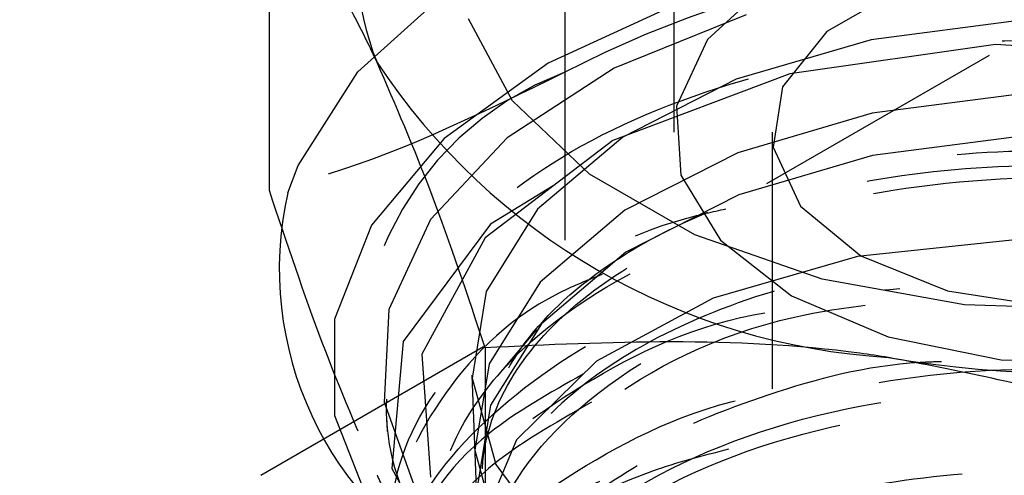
# Model space of a CAD drawing. Header units: inches. Extents: x 1907 to 2452, y -210 to -54.
# Tile 447 of 656: x 2004.317 to 2004.7, y -203.077 to -202.9. Entities that reach past the tile are written whole.
import ezdxf

# ---------------------------------------------------------------- set-up
doc = ezdxf.new("R2010")
doc.units = ezdxf.units.IN
doc.header["$LTSCALE"] = 0.5
doc.header["$MEASUREMENT"] = 0
doc.linetypes.add('HIDDEN', pattern=[0.22499999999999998, 0.15, -0.075])
doc.layers.add('SID-M-H', color=4, linetype='HIDDEN')
doc.layers.add('SID-M-S', color=105, linetype='Continuous')

msp = doc.modelspace()

# ---------------------------------------------------------------- linework, layer by layer
at = {"layer": 'SID-M-H'}
for p, q in [((2013.700652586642, -197.7140511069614), (2004.589509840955, -202.973801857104)), ((2004.528791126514, -201.2855048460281), (2004.528791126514, -203.3268568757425)), ((2004.571217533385, -202.6621672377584), (2004.571217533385, -202.9434559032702)), ((2004.609034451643, -202.8846187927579), (2004.584254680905, -202.9073851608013)), ((2004.448254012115, -202.9200207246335), (2004.484550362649, -202.8872393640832)), ((2004.659722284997, -202.887603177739), (2004.630717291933, -202.9043474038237)), ((2004.573120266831, -202.8932693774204), (2004.522329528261, -202.9166519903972)), ((2004.599325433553, -202.8978806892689), (2004.547972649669, -202.9186385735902)), ((2004.705362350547, -202.9000778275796), (2004.647901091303, -202.907492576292)), ((2004.630717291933, -202.9043474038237), (2004.61338180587, -202.9258086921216)), ((2004.584254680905, -202.9073851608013), (2004.572200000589, -202.933356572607)), ((2004.647901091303, -202.907492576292), (2004.59543928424, -202.9229238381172)), ((2004.696234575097, -202.9094284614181), (2004.616211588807, -202.9207592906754)), ((2004.778503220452, -202.9139687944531), (2004.696234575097, -202.9094284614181)), ((2004.425013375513, -202.9565400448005), (2004.448254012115, -202.9200207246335)), ((2004.522329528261, -202.9166519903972), (2004.48182526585, -202.9459728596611)), ((2004.547972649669, -202.9186385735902), (2004.506296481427, -202.9456736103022)), ((2004.616211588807, -202.9207592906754), (2004.547434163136, -202.9467639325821)), ((2004.59543928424, -202.9229238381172), (2004.551273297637, -202.9454020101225)), ((2004.61338180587, -202.9258086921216), (2004.609806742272, -202.9493984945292)), ((2004.705463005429, -202.9287426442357), (2004.648263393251, -202.9361236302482)), ((2004.572200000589, -202.933356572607), (2004.573941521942, -202.9602253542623)), ((2004.648263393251, -202.9361236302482), (2004.596040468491, -202.9514846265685)), ((2004.48182526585, -202.9459728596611), (2004.453638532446, -202.9797617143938)), ((2004.506296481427, -202.9456736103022), (2004.476543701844, -202.977528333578)), ((2004.547434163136, -202.9467639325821), (2004.497778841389, -202.9845806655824)), ((2004.551273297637, -202.9454020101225), (2004.518178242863, -202.9735147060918)), ((2004.609357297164, -202.9434559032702), (2004.609357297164, -203.2408182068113)), ((2004.705520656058, -202.9451605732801), (2004.648470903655, -202.9525222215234)), ((2004.609806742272, -202.9493984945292), (2004.62042330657, -202.9722715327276)), ((2004.413719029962, -202.9514300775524), (2004.413719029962, -202.9660285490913)), ((2004.596040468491, -202.9514846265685), (2004.552075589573, -202.973860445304)), ((2004.648470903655, -202.9525222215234), (2004.596384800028, -202.9678429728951)), ((2004.421022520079, -202.9671652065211), (2004.425013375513, -202.9565400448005)), ((2004.573941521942, -202.9602253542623), (2004.58932450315, -202.9856040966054)), ((2004.524243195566, -202.9644258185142), (2004.499829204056, -202.979372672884)), ((2004.596384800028, -202.9678429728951), (2004.552535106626, -202.9901601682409)), ((2004.518178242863, -202.9735147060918), (2004.498233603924, -203.0054955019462)), ((2004.552075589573, -202.973860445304), (2004.519131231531, -203.0018451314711)), ((2004.62042330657, -202.9722715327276), (2004.643950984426, -202.9916689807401)), ((2004.476543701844, -202.977528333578), (2004.460318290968, -203.0124854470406)), ((2004.453638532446, -202.9797617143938), (2004.43918272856, -203.0163242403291)), ((2004.499829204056, -202.979372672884), (2004.465945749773, -203.0250162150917)), ((2004.497778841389, -202.9845806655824), (2004.473096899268, -203.0299791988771)), ((2004.705142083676, -202.9852633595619), (2004.642528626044, -202.9919291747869)), ((2004.58932450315, -202.9856040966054), (2004.616982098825, -203.0072377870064)), ((2004.552535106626, -202.9901601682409), (2004.519677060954, -203.0180715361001)), ((2004.642528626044, -202.9919291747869), (2004.586395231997, -203.0081866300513)), ((2004.643950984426, -202.9916689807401), (2004.67755199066, -203.0052512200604)), ((2004.519131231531, -203.0018451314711), (2004.499277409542, -203.0336803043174)), ((2004.498233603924, -203.0054955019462), (2004.492692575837, -203.0393349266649)), ((2004.586395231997, -203.0081866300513), (2004.541054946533, -203.0326439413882)), ((2004.616982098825, -203.0072377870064), (2004.654456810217, -203.0232041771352)), ((2004.67755199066, -203.0052512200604), (2004.717173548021, -203.0113800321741)), ((2004.460318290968, -203.0124854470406), (2004.4584949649, -203.0486604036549)), ((2004.43918272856, -203.0163242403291), (2004.43918272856, -203.0538270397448)), ((2004.519677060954, -203.0180715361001), (2004.499875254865, -203.0498233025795)), ((2004.517752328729, -203.020303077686), (2004.502443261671, -203.0384721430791)), ((2004.654456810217, -203.0232041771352), (2004.698418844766, -203.0320845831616)), ((2004.497140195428, -203.0271257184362), (2003.81169238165, -203.4228263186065)), ((2004.465945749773, -203.0250162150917), (2004.461544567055, -203.0744422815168)), ((2004.473096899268, -203.0299791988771), (2004.476526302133, -203.077814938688)), ((2004.499277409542, -203.0336803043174), (2004.493761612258, -203.0673656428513)), ((2004.541054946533, -203.0326439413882), (2004.50999492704, -203.0632790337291)), ((2004.698418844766, -203.0320845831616), (2004.744961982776, -203.0330899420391)), ((2004.49263358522, -203.0380604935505), (2004.494315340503, -203.0821550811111)), ((2004.492692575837, -203.0393349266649), (2004.501903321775, -203.0729067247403)), ((2004.4584949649, -203.0486604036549), (2004.47117201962, -203.0841030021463)), ((2004.499875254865, -203.0498233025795), (2004.49437390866, -203.0834203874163)), ((2004.43918272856, -203.0538270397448), (2004.453638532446, -203.0903895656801)), ((2004.459472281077, -203.0543361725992), (2004.459687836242, -203.059998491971)), ((2004.50999492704, -203.0632790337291), (2004.495608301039, -203.097594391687)), ((2004.493761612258, -203.0673656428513), (2004.502930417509, -203.1007845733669)), ((2004.501903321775, -203.0729067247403), (2004.525287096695, -203.1041014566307)), ((2004.461544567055, -203.0744422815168), (2004.48714250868, -203.121802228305))]:
    msp.add_line(p, q, dxfattribs=at)
for centre, radius, start, end in [((2004.726990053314, -203.303761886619), 0.4318074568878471, 80.22890302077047, 117.357174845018), ((2004.572358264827, -203.0359027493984), 0.1236703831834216, 110.7420751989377, 199.4610019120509)]:
    msp.add_arc(centre, radius, start, end, dxfattribs=at)
for points, knots in [([(2004.643398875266, -202.8334371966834), (2004.614208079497, -202.8587006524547), (2004.576329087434, -202.8914833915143), (2004.537471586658, -202.9148814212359), (2004.528558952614, -202.9202481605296)], [0, 0, 0, 0, 0.7706328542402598, 1, 1, 1, 1]), ([(2004.886729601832, -203.1599830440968), (2004.860608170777, -203.169741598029), (2004.808365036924, -203.1892588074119), (2004.716097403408, -203.1976117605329), (2004.626459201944, -203.1891702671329), (2004.547946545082, -203.1638930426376), (2004.489849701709, -203.1252641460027), (2004.458597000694, -203.0778375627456), (2004.457729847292, -203.0272740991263), (2004.487316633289, -202.9795535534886), (2004.543997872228, -202.9403389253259), (2004.62135443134, -202.9143266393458), (2004.710638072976, -202.9047198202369), (2004.801759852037, -202.9128669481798), (2004.884430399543, -202.9381111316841), (2004.949321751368, -202.9778656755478), (2004.989119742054, -203.0279072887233), (2004.999348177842, -203.082854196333), (2004.978872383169, -203.1367744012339), (2004.930025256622, -203.1838557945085), (2004.858341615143, -203.2190624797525), (2004.771930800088, -203.2387025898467), (2004.68056016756, -203.240845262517), (2004.594547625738, -203.2255335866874), (2004.523609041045, -203.1947927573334), (2004.475713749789, -203.1523463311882), (2004.456364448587, -203.1033948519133), (2004.467311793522, -203.0532806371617), (2004.50884299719, -203.0096707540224), (2004.553760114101, -202.9817090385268), (2004.586244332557, -202.9744978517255), (2004.591330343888, -202.9733688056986)], [0, 0, 0, 0, 0.03563839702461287, 0.0712771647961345, 0.1068988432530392, 0.1425082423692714, 0.1781053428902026, 0.2136901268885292, 0.2492625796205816, 0.2848226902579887, 0.3203704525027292, 0.3559058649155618, 0.3914289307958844, 0.4269396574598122, 0.4624380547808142, 0.4979241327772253, 0.5333979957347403, 0.5688597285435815, 0.6043092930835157, 0.6397466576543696, 0.675171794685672, 0.710584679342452, 0.7459852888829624, 0.7813736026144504, 0.8167496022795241, 0.8521132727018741, 0.8874646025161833, 0.9228035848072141, 0.9581302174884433, 0.9934445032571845, 1, 1, 1, 1]), ([(2004.528558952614, -202.9202481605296), (2004.497760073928, -202.935423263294), (2004.458880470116, -202.9545798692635), (2004.421490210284, -202.9640585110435), (2004.413719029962, -202.9660285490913)], [0, 0, 0, 0, 0.7921603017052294, 1, 1, 1, 1]), ([(2004.566633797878, -203.2460773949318), (2004.590541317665, -203.252936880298), (2004.638362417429, -203.266657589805), (2004.723944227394, -203.2696727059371), (2004.80997015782, -203.2571222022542), (2004.887250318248, -203.227650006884), (2004.944483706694, -203.1852165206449), (2004.97564020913, -203.1344493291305), (2004.977691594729, -203.0809273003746), (2004.951050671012, -203.0304361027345), (2004.899394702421, -202.98820634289), (2004.829364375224, -202.9587233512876), (2004.762072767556, -202.9461132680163), (2004.721772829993, -202.9457345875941), (2004.708331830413, -202.9456082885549)], [0, 0, 0, 0, 0.08521701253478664, 0.1704556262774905, 0.2619377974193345, 0.3524491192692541, 0.4419558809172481, 0.5304733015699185, 0.6180159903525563, 0.7045925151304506, 0.7901489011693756, 0.8746804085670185, 0.9582028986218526, 0.9999999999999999, 0.9999999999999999, 0.9999999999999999, 0.9999999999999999]), ([(2004.603785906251, -203.178404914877), (2004.598685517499, -203.1766264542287), (2004.574690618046, -203.1682596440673), (2004.538070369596, -203.1481412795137), (2004.50594038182, -203.1149825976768), (2004.493126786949, -203.077877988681), (2004.500658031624, -203.0403585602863), (2004.52788421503, -203.0058359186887), (2004.572421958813, -202.9774998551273), (2004.630392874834, -202.9579897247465), (2004.696753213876, -202.9491796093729), (2004.765734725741, -202.9520124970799), (2004.83134512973, -202.9664197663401), (2004.887889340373, -202.9913284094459), (2004.930461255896, -203.0247514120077), (2004.955378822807, -203.0639736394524), (2004.96046811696, -203.1057403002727), (2004.945383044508, -203.1467181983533), (2004.911144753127, -203.1831216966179), (2004.865359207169, -203.2113678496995), (2004.828019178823, -203.2219181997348), (2004.81156978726, -203.2265659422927)], [0, 0, 0, 0, 0.01499250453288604, 0.07053259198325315, 0.1260529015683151, 0.1815533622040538, 0.2370339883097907, 0.2924948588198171, 0.3479360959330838, 0.4033578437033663, 0.4587602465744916, 0.5141434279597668, 0.5695074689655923, 0.6248523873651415, 0.6801781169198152, 0.7354844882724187, 0.7907713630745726, 0.8460385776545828, 0.9012859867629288, 0.956513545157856, 1, 1, 1, 1]), ([(2004.638708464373, -203.1923539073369), (2004.621464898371, -203.1882624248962), (2004.583540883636, -203.1792639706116), (2004.538357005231, -203.1536082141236), (2004.506117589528, -203.1206424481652), (2004.493353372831, -203.0835315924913), (2004.500867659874, -203.0460606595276), (2004.528071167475, -203.0115691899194), (2004.572566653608, -202.9832624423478), (2004.630483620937, -202.9637723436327), (2004.69678195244, -202.954972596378), (2004.765698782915, -202.9578047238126), (2004.83124850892, -202.9722010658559), (2004.887737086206, -202.9970865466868), (2004.930279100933, -203.0304873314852), (2004.95513593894, -203.0696485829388), (2004.96035962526, -203.1114760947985), (2004.944769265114, -203.1520521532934), (2004.916770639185, -203.1847928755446), (2004.88917020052, -203.1996249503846), (2004.878791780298, -203.2052021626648)], [0, 0, 0, 0, 0.04794507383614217, 0.1054462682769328, 0.1629269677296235, 0.2203870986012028, 0.2778266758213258, 0.3352457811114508, 0.3926445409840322, 0.4500231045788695, 0.5073816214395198, 0.5647202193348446, 0.6220389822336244, 0.6793379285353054, 0.736616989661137, 0.7938759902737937, 0.8511147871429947, 0.9083332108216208, 0.965531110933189, 0.9999999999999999, 0.9999999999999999, 0.9999999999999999, 0.9999999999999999]), ([(2004.871913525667, -202.9738464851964), (2004.891327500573, -202.9848115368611), (2004.930152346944, -203.0067398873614), (2004.961685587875, -203.0515699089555), (2004.968423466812, -203.0994924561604), (2004.947882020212, -203.1465594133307), (2004.902504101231, -203.187348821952), (2004.842108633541, -203.2150958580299), (2004.771342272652, -203.2315391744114), (2004.694966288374, -203.2354600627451), (2004.614979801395, -203.2236871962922), (2004.546864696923, -203.1973599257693), (2004.49829192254, -203.1594317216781), (2004.474919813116, -203.1142325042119), (2004.479643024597, -203.0669525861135), (2004.512222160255, -203.0230722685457), (2004.569282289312, -202.9877429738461), (2004.644675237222, -202.965207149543), (2004.730120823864, -202.9583100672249), (2004.811794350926, -202.9677005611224), (2004.881342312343, -202.9897916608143), (2004.938462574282, -203.0224317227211), (2004.979032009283, -203.0664376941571), (2004.993937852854, -203.1186803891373), (2004.979130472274, -203.1712726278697), (2004.935803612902, -203.2181119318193), (2004.870483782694, -203.2547905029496), (2004.815976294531, -203.2670523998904), (2004.789488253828, -203.2730110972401)], [0, 0, 0, 0, 0.03705465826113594, 0.0741033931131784, 0.1113881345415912, 0.1488763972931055, 0.1865661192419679, 0.2244550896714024, 0.2534899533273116, 0.2919330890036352, 0.3303830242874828, 0.369043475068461, 0.4079119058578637, 0.4469863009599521, 0.4862645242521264, 0.5257443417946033, 0.5654234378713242, 0.6053026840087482, 0.6453914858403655, 0.6856888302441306, 0.7200148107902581, 0.7543377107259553, 0.7951972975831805, 0.8362508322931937, 0.8775075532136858, 0.9189650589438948, 0.960620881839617, 0.9999999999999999, 0.9999999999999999, 0.9999999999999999, 0.9999999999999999]), ([(2004.413719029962, -202.9660285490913), (2004.420545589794, -202.9864701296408), (2004.434323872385, -203.0277280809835), (2004.448567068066, -203.0605469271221), (2004.455753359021, -203.0771054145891)], [0, 0, 0, 0, 0.4954579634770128, 1, 1, 1, 1]), ([(2004.840938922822, -202.9730668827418), (2004.864378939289, -202.9813875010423), (2004.914003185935, -202.9990028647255), (2004.966505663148, -203.0426589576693), (2004.995122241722, -203.094687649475), (2004.993167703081, -203.1496879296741), (2004.961302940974, -203.2012438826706), (2004.903034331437, -203.2439402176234), (2004.824989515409, -203.2732031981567), (2004.735986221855, -203.2860223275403), (2004.646084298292, -203.2812353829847), (2004.565432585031, -203.259667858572), (2004.503139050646, -203.2240540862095), (2004.466194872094, -203.1786547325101), (2004.458863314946, -203.1290483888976), (2004.481541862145, -203.0804786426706), (2004.533175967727, -203.0410751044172), (2004.579968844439, -203.0177853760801), (2004.609231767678, -203.0134560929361), (2004.610162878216, -203.0133183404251)], [0, 0, 0, 0, 0.05633219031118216, 0.1192594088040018, 0.1821649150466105, 0.2450486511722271, 0.3079105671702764, 0.3707506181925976, 0.4335687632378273, 0.4963649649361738, 0.5591391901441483, 0.6218914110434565, 0.6846216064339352, 0.7473297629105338, 0.8100158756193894, 0.8726799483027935, 0.9353219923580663, 0.9979420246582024, 1, 1, 1, 1]), ([(2004.543344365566, -202.9988740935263), (2004.538981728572, -203.0006057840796), (2004.51069923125, -203.0118321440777), (2004.478790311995, -203.0448304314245), (2004.456496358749, -203.0926149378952), (2004.466492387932, -203.1427239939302), (2004.5054752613, -203.1877407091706), (2004.569656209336, -203.2227069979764), (2004.65165250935, -203.2432894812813), (2004.742271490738, -203.2469076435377), (2004.831269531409, -203.2328672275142), (2004.908660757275, -203.2024364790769), (2004.967027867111, -203.157710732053), (2004.998166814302, -203.1020431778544), (2004.992201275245, -203.0446551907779), (2004.970725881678, -203.0041282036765), (2004.946878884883, -202.9884579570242), (2004.943498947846, -202.9862369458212)], [0, 0, 0, 0, 0.01347399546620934, 0.08735043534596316, 0.1612524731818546, 0.235180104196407, 0.3091333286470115, 0.3831121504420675, 0.4571165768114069, 0.5311466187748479, 0.6052022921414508, 0.6792836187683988, 0.7533906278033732, 0.8334758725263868, 0.913560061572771, 0.9877484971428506, 1, 1, 1, 1]), ([(2004.840012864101, -203.2593856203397), (2004.854955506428, -203.2536411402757), (2004.888309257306, -203.2408187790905), (2004.926654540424, -203.2112771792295), (2004.953287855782, -203.1752262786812), (2004.962340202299, -203.1360332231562), (2004.953440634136, -203.0968823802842), (2004.927170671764, -203.060541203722), (2004.885559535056, -203.0296747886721), (2004.831784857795, -203.0064998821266), (2004.769968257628, -202.9926523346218), (2004.704849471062, -202.9890508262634), (2004.641424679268, -202.9958290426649), (2004.584566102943, -203.012322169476), (2004.538633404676, -203.0371247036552), (2004.507193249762, -203.068172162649), (2004.492541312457, -203.1029950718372), (2004.49628613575, -203.1385502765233), (2004.515382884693, -203.1710843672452), (2004.540001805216, -203.1880945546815), (2004.551318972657, -203.1959140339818)], [0, 0, 0, 0, 0.04584025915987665, 0.1023208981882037, 0.1588197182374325, 0.215336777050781, 0.2718721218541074, 0.3284257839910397, 0.3849977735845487, 0.4415880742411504, 0.4981966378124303, 0.5548233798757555, 0.6114682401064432, 0.6681311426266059, 0.724812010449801, 0.7815108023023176, 0.838227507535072, 0.8949621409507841, 0.9517147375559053, 1, 1, 1, 1]), ([(2004.830544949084, -203.0025795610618), (2004.831904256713, -203.0028088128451), (2004.862205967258, -203.0079192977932), (2004.911952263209, -203.0331474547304), (2004.967727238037, -203.0758922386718), (2004.99533902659, -203.1286721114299), (2004.9929574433, -203.1834230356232), (2004.960531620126, -203.234863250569), (2004.901833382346, -203.2772849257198), (2004.823483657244, -203.3062178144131), (2004.734348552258, -203.3186602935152), (2004.64449806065, -203.3134920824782), (2004.564074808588, -203.2915729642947), (2004.502158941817, -203.2556674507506), (2004.465700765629, -203.2100616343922), (2004.458903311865, -203.1603434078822), (2004.482127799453, -203.1117833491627), (2004.534171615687, -203.0724213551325), (2004.581831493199, -203.0491386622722), (2004.611796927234, -203.0448474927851), (2004.613335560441, -203.0446271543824)], [0, 0, 0, 0, 0.00292440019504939, 0.06519078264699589, 0.1274355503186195, 0.1896586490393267, 0.2518611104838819, 0.3140430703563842, 0.3762041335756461, 0.4383439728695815, 0.5004623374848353, 0.5625590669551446, 0.6246342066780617, 0.6866888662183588, 0.7487229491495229, 0.8107360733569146, 0.8727279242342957, 0.9346982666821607, 0.9966469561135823, 1, 1, 1, 1]), ([(2004.636242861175, -203.2299142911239), (2004.624910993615, -203.2276717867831), (2004.592539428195, -203.2212656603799), (2004.541586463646, -203.1955510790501), (2004.498119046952, -203.1515056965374), (2004.494421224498, -203.0940229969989), (2004.53636017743, -203.0431939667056), (2004.597899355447, -203.0102185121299), (2004.645049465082, -203.0057031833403), (2004.659079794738, -203.0043595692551)], [0, 0, 0, 0, 0.06620528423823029, 0.1891275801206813, 0.3725924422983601, 0.5559601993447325, 0.739230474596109, 0.9224035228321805, 1, 1, 1, 1]), ([(2004.566633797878, -203.2460773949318), (2004.55262911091, -203.2396106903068), (2004.5159169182, -203.2226587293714), (2004.475181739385, -203.1848616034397), (2004.456188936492, -203.1359335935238), (2004.467779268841, -203.0857622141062), (2004.509708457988, -203.0421527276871), (2004.556261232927, -203.0138957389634), (2004.590334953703, -203.006560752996), (2004.596855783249, -203.0051570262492)], [0, 0, 0, 0, 0.1054324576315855, 0.276382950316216, 0.4472748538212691, 0.6181076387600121, 0.7888810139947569, 0.959597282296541, 1, 1, 1, 1]), ([(2004.539083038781, -203.0486122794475), (2004.524740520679, -203.0568195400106), (2004.489941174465, -203.0767328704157), (2004.463416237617, -203.1196854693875), (2004.460763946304, -203.169138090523), (2004.488996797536, -203.2164748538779), (2004.543941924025, -203.2555466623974), (2004.619689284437, -203.2818070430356), (2004.707633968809, -203.2919715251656), (2004.797883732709, -203.284615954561), (2004.880244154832, -203.2602860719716), (2004.945450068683, -203.2214198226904), (2004.986015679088, -203.1721959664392), (2004.997782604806, -203.1175915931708), (2004.977776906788, -203.0645885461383), (2004.943609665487, -203.0254455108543), (2004.911255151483, -203.0102419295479), (2004.902721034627, -203.0062316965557)], [0, 0, 0, 0, 0.04976622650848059, 0.1207481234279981, 0.1917547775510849, 0.262786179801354, 0.3338423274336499, 0.4049232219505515, 0.4760288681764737, 0.5471592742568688, 0.6183144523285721, 0.6894944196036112, 0.7606991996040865, 0.8319288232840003, 0.903183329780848, 0.9744627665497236, 1, 1, 1, 1]), ([(2004.551331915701, -203.2031750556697), (2004.533287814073, -203.1880049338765), (2004.496786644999, -203.1573174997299), (2004.495100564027, -203.0996140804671), (2004.536233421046, -203.0487181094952), (2004.603754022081, -203.0140857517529), (2004.657846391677, -203.0094070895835), (2004.678645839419, -203.0076080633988)], [0, 0, 0, 0, 0.212522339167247, 0.4299085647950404, 0.6471791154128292, 0.864334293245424, 0.9999999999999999, 0.9999999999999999, 0.9999999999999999, 0.9999999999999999]), ([(2004.833986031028, -203.0187951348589), (2004.8440191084, -203.021100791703), (2004.882110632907, -203.0298544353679), (2004.93414611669, -203.0610190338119), (2004.979815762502, -203.1078475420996), (2004.996203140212, -203.1617914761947), (2004.982438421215, -203.2157000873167), (2004.939839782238, -203.2641179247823), (2004.873306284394, -203.3017617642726), (2004.790348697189, -203.3246894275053), (2004.700350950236, -203.3305913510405), (2004.613476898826, -203.3190886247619), (2004.53953997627, -203.2917733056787), (2004.48685621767, -203.2519932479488), (2004.461445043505, -203.2046098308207), (2004.465835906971, -203.1549342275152), (2004.500706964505, -203.1100444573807), (2004.54592271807, -203.0789047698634), (2004.582432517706, -203.0694255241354), (2004.592527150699, -203.0668045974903)], [0, 0, 0, 0, 0.02277413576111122, 0.08646415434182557, 0.1501320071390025, 0.2137776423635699, 0.2774010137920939, 0.3410020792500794, 0.40458080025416, 0.4681371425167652, 0.5316710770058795, 0.5951825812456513, 0.6586716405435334, 0.7221382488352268, 0.7855824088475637, 0.849004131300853, 0.9124034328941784, 0.9757803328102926, 1, 1, 1, 1]), ([(2004.542199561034, -203.0795574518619), (2004.534565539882, -203.082970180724), (2004.504112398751, -203.0965840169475), (2004.473570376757, -203.1323989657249), (2004.45769621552, -203.1808847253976), (2004.473654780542, -203.2301763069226), (2004.51788184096, -203.2733541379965), (2004.585885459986, -203.3055680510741), (2004.669881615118, -203.3228301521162), (2004.76044042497, -203.3229344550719), (2004.847337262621, -203.3055861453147), (2004.920777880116, -203.2724587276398), (2004.972428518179, -203.2270384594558), (2004.996590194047, -203.1740750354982), (2004.989986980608, -203.1196410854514), (2004.955981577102, -203.0691956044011), (2004.913658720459, -203.044526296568), (2004.89310951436, -203.0325484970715)], [0, 0, 0, 0, 0.02338068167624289, 0.09326869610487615, 0.1631801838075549, 0.2331149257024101, 0.3030731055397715, 0.3730549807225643, 0.4430608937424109, 0.5130912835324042, 0.5831463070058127, 0.6532246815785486, 0.7233263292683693, 0.7934514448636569, 0.8636002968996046, 0.9337732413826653, 1, 1, 1, 1]), ([(2004.675232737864, -203.0328563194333), (2004.672456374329, -203.0329497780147), (2004.648479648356, -203.0337568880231), (2004.606770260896, -203.0448787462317), (2004.55623921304, -203.0656830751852), (2004.519094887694, -203.0945638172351), (2004.497865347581, -203.1278916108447), (2004.494194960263, -203.1633595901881), (2004.508692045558, -203.1977708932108), (2004.538090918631, -203.2283052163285), (2004.568486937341, -203.2429888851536), (2004.582980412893, -203.2499903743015)], [0, 0, 0, 0, 0.01626625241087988, 0.1404756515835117, 0.2647255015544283, 0.3890157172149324, 0.5133461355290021, 0.6377165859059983, 0.7621269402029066, 0.8865770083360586, 1, 1, 1, 1]), ([(2004.888124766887, -203.2788970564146), (2004.895180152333, -203.2749713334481), (2004.918139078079, -203.2621966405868), (2004.942870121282, -203.2333504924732), (2004.959353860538, -203.1956047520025), (2004.957340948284, -203.1562882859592), (2004.93787168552, -203.1187988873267), (2004.902188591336, -203.0857231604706), (2004.853084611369, -203.0594910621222), (2004.794302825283, -203.0419604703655), (2004.730353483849, -203.0343355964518), (2004.66614074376, -203.0370575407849), (2004.606593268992, -203.0497748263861), (2004.556286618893, -203.071366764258), (2004.519082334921, -203.10003626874), (2004.497868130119, -203.1334210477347), (2004.494196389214, -203.1688724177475), (2004.508683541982, -203.2032931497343), (2004.538317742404, -203.2340095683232), (2004.569039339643, -203.2488330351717), (2004.583848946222, -203.2559788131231)], [0, 0, 0, 0, 0.02547044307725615, 0.0828833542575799, 0.1403146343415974, 0.1977643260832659, 0.2552324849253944, 0.3127191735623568, 0.3702244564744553, 0.4277483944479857, 0.4852910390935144, 0.5428524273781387, 0.6004325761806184, 0.6580314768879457, 0.7156490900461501, 0.7732853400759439, 0.830940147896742, 0.8886134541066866, 0.9463051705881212, 0.9999999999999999, 0.9999999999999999, 0.9999999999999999, 0.9999999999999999]), ([(2004.53586404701, -203.0377638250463), (2004.522864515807, -203.0450715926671), (2004.489073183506, -203.0640676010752), (2004.462448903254, -203.1061001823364), (2004.45845751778, -203.1558985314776), (2004.485728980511, -203.2038398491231), (2004.540080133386, -203.2437421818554), (2004.61553992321, -203.2705949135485), (2004.70281196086, -203.2823616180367), (2004.761047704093, -203.2760792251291), (2004.789488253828, -203.2730110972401)], [0, 0, 0, 0, 0.08241274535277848, 0.2142259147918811, 0.3460852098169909, 0.4779901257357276, 0.6099385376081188, 0.7419306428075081, 0.873966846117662, 1, 1, 1, 1]), ([(2004.740913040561, -203.2823526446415), (2004.709374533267, -203.2825467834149), (2004.643900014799, -203.2829498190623), (2004.558955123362, -203.2525180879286), (2004.504790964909, -203.2052105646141), (2004.493765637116, -203.148849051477), (2004.52798306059, -203.0956970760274), (2004.600798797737, -203.0564758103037), (2004.698045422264, -203.0394233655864), (2004.800888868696, -203.0484257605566), (2004.88940417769, -203.0823569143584), (2004.946475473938, -203.135171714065), (2004.96113515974, -203.1974623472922), (2004.930312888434, -203.2570190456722), (2004.863457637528, -203.3041324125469), (2004.802064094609, -203.3168835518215), (2004.772983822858, -203.3229233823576)], [0, 0, 0, 0, 0.06739920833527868, 0.1399219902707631, 0.2124060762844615, 0.2848513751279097, 0.3572580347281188, 0.4296259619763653, 0.5019550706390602, 0.574245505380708, 0.6464971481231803, 0.7187101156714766, 0.7908843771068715, 0.8630198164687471, 0.935116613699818, 1, 1, 1, 1]), ([(2004.563551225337, -203.2545073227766), (2004.543625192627, -203.2401667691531), (2004.503390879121, -203.2112105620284), (2004.494402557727, -203.154332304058), (2004.528061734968, -203.101486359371), (2004.600945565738, -203.0622368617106), (2004.698077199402, -203.0452253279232), (2004.800777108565, -203.0542042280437), (2004.889414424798, -203.0881568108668), (2004.945653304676, -203.14074044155), (2004.962564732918, -203.2013718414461), (2004.93835845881, -203.2374797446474), (2004.926957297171, -203.2544865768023)], [0, 0, 0, 0, 0.09957934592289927, 0.201068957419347, 0.3025043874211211, 0.403885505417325, 0.5052121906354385, 0.6064846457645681, 0.7077027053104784, 0.8088665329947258, 0.9099760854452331, 0.9999999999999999, 0.9999999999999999, 0.9999999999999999, 0.9999999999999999]), ([(2004.541996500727, -203.0939430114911), (2004.534166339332, -203.0975249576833), (2004.503899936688, -203.1113704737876), (2004.474158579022, -203.1472841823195), (2004.459584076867, -203.1954903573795), (2004.476605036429, -203.2442354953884), (2004.521572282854, -203.2866983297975), (2004.589901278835, -203.318089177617), (2004.673772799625, -203.3345085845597), (2004.763769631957, -203.3338380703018), (2004.849728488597, -203.3158637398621), (2004.921967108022, -203.2823179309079), (2004.972262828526, -203.2367370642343), (2004.995157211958, -203.183839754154), (2004.987183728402, -203.1298402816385), (2004.955421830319, -203.0829797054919), (2004.917563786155, -203.0611017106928), (2004.901420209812, -203.0517724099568)], [0, 0, 0, 0, 0.02471120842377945, 0.09551774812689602, 0.1663492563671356, 0.2372056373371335, 0.3080868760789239, 0.3789929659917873, 0.4499239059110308, 0.5208796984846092, 0.5918603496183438, 0.6628658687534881, 0.7338962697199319, 0.8049515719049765, 0.8760318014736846, 0.9471369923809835, 1, 1, 1, 1]), ([(2004.811485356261, -203.0575681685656), (2004.812354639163, -203.0576756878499), (2004.842227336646, -203.0613705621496), (2004.893838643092, -203.083976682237), (2004.954130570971, -203.1236060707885), (2004.988024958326, -203.1744202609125), (2004.992678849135, -203.2284922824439), (2004.967328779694, -203.2806475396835), (2004.914927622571, -203.3250973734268), (2004.84139291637, -203.3571507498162), (2004.755047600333, -203.3734596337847), (2004.665649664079, -203.3724731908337), (2004.58329355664, -203.35458656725), (2004.517281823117, -203.3221179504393), (2004.475024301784, -203.2789781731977), (2004.461395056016, -203.2304738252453), (2004.477466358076, -203.1817914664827), (2004.523066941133, -203.1408269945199), (2004.567092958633, -203.1157772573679), (2004.596392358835, -203.1102105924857), (2004.598345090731, -203.1098395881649)], [0, 0, 0, 0, 0.0018663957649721, 0.06413824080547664, 0.1263882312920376, 0.1886163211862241, 0.2508224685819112, 0.3130066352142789, 0.3751687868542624, 0.4373088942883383, 0.4994269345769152, 0.56152289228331, 0.6235967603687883, 0.6856485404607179, 0.7476782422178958, 0.8096858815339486, 0.8716714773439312, 0.9336350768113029, 0.9955769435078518, 1, 1, 1, 1]), ([(2004.455753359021, -203.0771054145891), (2004.45675008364, -203.0792323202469), (2004.470944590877, -203.1095219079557), (2004.484854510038, -203.1290214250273), (2004.497787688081, -203.1471517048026)], [0, 0, 0, 0, 0.07021903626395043, 1, 1, 1, 1]), ([(2004.565030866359, -203.3276233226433), (2004.576392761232, -203.3330839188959), (2004.603416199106, -203.3460715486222), (2004.656215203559, -203.3587264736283), (2004.719042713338, -203.363346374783), (2004.782770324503, -203.3576280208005), (2004.842238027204, -203.3419929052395), (2004.892950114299, -203.3174474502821), (2004.930988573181, -203.2857301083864), (2004.95343021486, -203.249118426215), (2004.958540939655, -203.2102705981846), (2004.94591769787, -203.1720172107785), (2004.916518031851, -203.1371452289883), (2004.872587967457, -203.1081837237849), (2004.817490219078, -203.0872096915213), (2004.755446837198, -203.0756883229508), (2004.691215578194, -203.0743602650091), (2004.629725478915, -203.0831840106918), (2004.575697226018, -203.1013397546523), (2004.533286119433, -203.1272874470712), (2004.505742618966, -203.1589007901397), (2004.495237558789, -203.1935692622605), (2004.502413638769, -203.2286250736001), (2004.527384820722, -203.2607005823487), (2004.559653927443, -203.2845938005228), (2004.586663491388, -203.2938809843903), (2004.595902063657, -203.2970576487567)], [0, 0, 0, 0, 0.03110338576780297, 0.0739771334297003, 0.1168650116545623, 0.1597670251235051, 0.202683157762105, 0.2456133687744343, 0.2885575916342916, 0.3315157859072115, 0.3744878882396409, 0.4174738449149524, 0.4604736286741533, 0.5034872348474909, 0.5465146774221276, 0.5895559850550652, 0.6326111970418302, 0.6756803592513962, 0.718763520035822, 0.7618607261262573, 0.8049720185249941, 0.8480974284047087, 0.8912369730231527, 0.9343906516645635, 0.9775584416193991, 1, 1, 1, 1])]:
    msp.add_open_spline(points, degree=3, knots=knots, dxfattribs=at)
at = {"layer": 'SID-M-S'}
for p, q in [((2004.413719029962, -202.8463227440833), (2004.413719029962, -202.9514300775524)), ((2004.508467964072, -202.9312388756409), (2004.491243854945, -202.8993298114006)), ((2004.538419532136, -202.959841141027), (2004.508467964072, -202.9312388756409)), ((2004.579357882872, -202.9834743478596), (2004.538419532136, -202.959841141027)), ((2004.628903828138, -203.0007650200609), (2004.579357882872, -202.9834743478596)), ((2004.684177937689, -203.0107082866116), (2004.628903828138, -203.0007650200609)), ((2004.741967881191, -203.0127262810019), (2004.684177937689, -203.0107082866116)), ((2004.497787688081, -203.0274458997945), (2004.497787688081, -203.1325532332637))]:
    msp.add_line(p, q, dxfattribs=at)
for centre, radius, start, end in [((2004.558763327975, -202.8748224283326), 0.1110728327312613, 130.0384165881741, 201.9655051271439), ((2004.670041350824, -202.7748634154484), 0.2567940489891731, 213.4388788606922, 266.5664976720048), ((2004.553054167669, -202.9968292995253), 0.1353230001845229, 167.3373901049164, 242.4595327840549), ((2004.727945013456, -202.6056530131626), 0.4318074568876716, 260.2289030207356, 297.3571748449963)]:
    msp.add_arc(centre, radius, start, end, dxfattribs=at)
for points, knots in [([(2004.455753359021, -202.9163690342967), (2004.454756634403, -202.9142421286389), (2004.440562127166, -202.88395254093), (2004.426652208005, -202.8644530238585), (2004.413719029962, -202.8463227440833)], [0, 0, 0, 0, 0.07021903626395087, 1, 1, 1, 1]), ([(2004.497787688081, -203.0274458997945), (2004.490961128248, -203.007004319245), (2004.477182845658, -202.9657463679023), (2004.462939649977, -202.9329275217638), (2004.455753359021, -202.9163690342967)], [0, 0, 0, 0, 0.4954579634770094, 1, 1, 1, 1]), ([(2004.654661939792, -203.031196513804), (2004.650942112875, -203.0306416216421), (2004.597967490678, -203.022739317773), (2004.54605496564, -203.0251782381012), (2004.497787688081, -203.0274458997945)], [0, 0, 0, 0, 0.07021903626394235, 1, 1, 1, 1]), ([(2004.811536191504, -203.0759777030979), (2004.786059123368, -203.0663028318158), (2004.734637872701, -203.0467757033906), (2004.681481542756, -203.036420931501), (2004.654661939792, -203.031196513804)], [0, 0, 0, 0, 0.4954579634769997, 1, 1, 1, 1])]:
    msp.add_open_spline(points, degree=3, knots=knots, dxfattribs=at)

doc.saveas('drawing.dxf')
